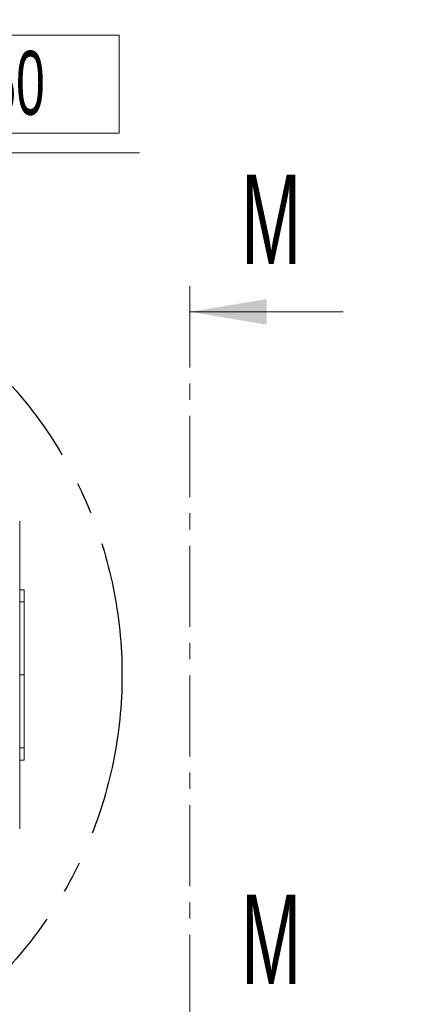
# Model space of a CAD drawing. Header units: millimetres. Extents: x 0 to 8410, y 0 to 5940.
# Tile 272 of 274: x 6764 to 7074, y 4719 to 5491. Entities that reach past the tile are written whole.
import ezdxf

# ---------------------------------------------------------------- set-up
doc = ezdxf.new("R2010")
doc.units = ezdxf.units.MM
doc.header["$LTSCALE"] = 10
doc.linetypes.add('CENTER', pattern=[10.16, 6.35, -1.27, 1.27, -1.27])
doc.linetypes.add('CENTERX2', pattern=[20.32, 12.7, -2.54, 2.54, -2.54])
doc.styles.add('SLDTEXTSTYLE0', font='TXT', dxfattribs={"width": 0.605})
doc.dimstyles.new('SLDDIMSTYLE14', dxfattribs={"dimtxt": 50, "dimasz": 50, "dimexe": 0, "dimexo": 0.0625, "dimgap": -12.5, "dimtad": 0, "dimtih": 1, "dimtoh": 1, "dimdec": 1, "dimlfac": 0.3, "dimrnd": 1e-09, "dimzin": 12, "dimdsep": 46, "dimtxsty": 'SLDTEXTSTYLE0', "dimsah": 1, "dimcen": 0, "dimadec": 0, "dimazin": 0, "dimtfac": 1, "dimtofl": 0, "dimtmove": 0, "dimatfit": 3, "dimfxl": 1, "dimfrac": 2, "dimtolj": 1, "dimtzin": 12, "dimarcsym": 0})
doc.dimstyles.new('SLDDIMSTYLE9', dxfattribs={"dimtxt": 50, "dimasz": 50, "dimexe": 0, "dimexo": 0.0625, "dimgap": 12.5, "dimtad": 1, "dimtoh": 1, "dimdec": 1, "dimlfac": 0.3, "dimrnd": 1e-09, "dimzin": 12, "dimdsep": 46, "dimtxsty": 'SLDTEXTSTYLE0', "dimsah": 1, "dimcen": 0.09, "dimadec": 0, "dimazin": 0, "dimtfac": 1, "dimtofl": 0, "dimtmove": 0, "dimatfit": 3, "dimfxl": 1, "dimfrac": 2, "dimtolj": 1, "dimtzin": 12, "dimarcsym": 0})

# ---------------------------------------------------------------- blocks, each defined once
blk = doc.blocks.new('SW_SYMBOL_HOLE_DEPTH')
at = {"color": 0, "linetype": 'Continuous', "lineweight": 0}
for p, q in [((0, 8750), (8000, 8750)), ((4000, 8750), (4000, 750)), ((1000, 5550), (4000, 750)), ((7000, 5550), (4000, 750))]:
    blk.add_line(p, q, dxfattribs=at)
blk = doc.blocks.new('*D54')
at = {"color": 7, "linetype": 'Continuous', "lineweight": 0}
for p, q in [((6494.32, 5060.76), (6494.32, 5667.42)), ((6514.32, 5060.76), (6514.32, 5667.42)), ((6494.32, 5652.42), (6514.32, 5652.42)), ((6514.32, 5652.42), (7073.94, 5652.42))]:
    blk.add_line(p, q, dxfattribs=at)
blk.add_solid([(6514.32, 5652.42), (6564.32, 5644.92), (6564.32, 5659.92)], dxfattribs=at)
at = {"color": 7, "linetype": 'Continuous', "lineweight": 0, "xscale": 0.0064453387, "yscale": 0.0064453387, "zscale": 0.0064453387}
blk.add_blockref('SW_SYMBOL_HOLE_DEPTH', (6887.48, 5659.65), dxfattribs=at)
at = {"color": 7, "linetype": 'Continuous', "lineweight": 0, "char_height": 50, "attachment_point": 1, "style": 'SLDTEXTSTYLE0'}
for s, insert in [('%%c', (6669.61, 5716.88)), ('6', (6742.43, 5716.88)), ('H7', (6799.72, 5716.88)), ('8', (6956.54, 5717.02))]:
    blk.add_mtext(s, dxfattribs=dict(at, insert=insert))
blk = doc.blocks.new('*D64')
at = {"color": 7, "linetype": 'Continuous', "lineweight": 0}
for p, q in [((6658.6, 5478.5), (6658.6, 5401.78)), ((6842.22, 5478.5), (6658.6, 5478.5)), ((6842.22, 5401.78), (6842.22, 5478.5)), ((6658.6, 5401.78), (6842.22, 5401.78)), ((6525.89, 5057.92), (6613.95, 5386.43)), ((6613.95, 5386.43), (6858.1, 5386.43))]:
    blk.add_line(p, q, dxfattribs=at)
blk.add_solid([(6525.89, 5057.92), (6546.08, 5104.27), (6531.59, 5108.16)], dxfattribs=at)
at = {"color": 7, "linetype": 'Continuous', "lineweight": 0, "char_height": 50, "attachment_point": 1, "style": 'SLDTEXTSTYLE0'}
for s, insert in [('%%c', (6654.83, 5466.23)), (' 50 ', (6727.65, 5466.23))]:
    blk.add_mtext(s, dxfattribs=dict(at, insert=insert))

msp = doc.modelspace()

# ---------------------------------------------------------------- linework, layer by layer
at = {"color": 7, "linetype": 'CENTER', "lineweight": 0}
msp.add_line((6897.512775, 5281.85248), (6897.512775, 4678.000227), dxfattribs=at)
at = {"color": 7, "linetype": 'Continuous', "lineweight": 0}
for p, q in [((7017.512775, 5261.85248), (6897.512775, 5261.85248)), ((6764.315777, 5096.893303), (6764.315777, 4857.96729)), ((6764.315777, 5044.096701), (6767.649117, 5044.096701)), ((6767.649117, 5044.096701), (6767.649117, 5034.620357)), ((6767.649117, 4977.430098), (6767.649117, 5034.620357)), ((6764.315777, 4977.430098), (6767.649117, 4977.430098)), ((6767.649117, 4920.240236), (6767.649117, 4977.430098)), ((6767.649117, 4920.240236), (6767.649117, 4910.763495)), ((6767.649117, 4910.763495), (6764.315777, 4910.763495))]:
    msp.add_line(p, q, dxfattribs=at)
at = {"color": 8, "linetype": 'Continuous', "lineweight": 0}
for p, q in [((6767.649117, 5034.620357), (6764.315777, 5034.620357)), ((6764.315777, 4920.240236), (6767.649117, 4920.240236))]:
    msp.add_line(p, q, dxfattribs=at)
at = {"color": 7, "linetype": 'CENTERX2', "lineweight": 30}
msp.add_circle((6504.315772, 4977.430145), 340, dxfattribs=at)
at = {"color": 7, "linetype": 'Continuous', "lineweight": 0}
for centre, start, end in [((6757.649105, 5096.893112), 0, 9.211026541), ((6757.649105, 4857.967178), 350.788973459, 0)]:
    msp.add_arc(centre, 6.666667, start, end, dxfattribs=at)
msp.add_solid([(6897.512775, 5261.85248), (6957.512775, 5251.85248), (6957.512775, 5271.85248)], dxfattribs=at)

# ---------------------------------------------------------------- texts
at = {"color": 7, "linetype": 'Continuous', "char_height": 70, "attachment_point": 1, "style": 'SLDTEXTSTYLE0'}
for insert in [(6937.479555, 5369.214116), (6937.479555, 4805.361864)]:
    msp.add_mtext('M', dxfattribs=dict(at, insert=insert))

# ---------------------------------------------------------------- dimensions: what is measured, and where the dimension line sits
at = {"color": 7, "linetype": 'Continuous', "lineweight": 0}
dim = msp.add_linear_dim(base=(6514.315772, 5652.423455), p1=(6494.315772, 5060.763479), p2=(6514.315772, 5060.763479), text='%%c<>H7{\\fGDT;x}8', dimstyle='SLDDIMSTYLE9', dxfattribs=at)
dim.commit()
dim.dimension.update_dxf_attribs({"geometry": '*D54', "text_midpoint": (6832.100171, 5652.423455), "dimtype": 160})
dim = msp.add_diameter_dim_2p(p1=(6482.738859, 4896.938647), p2=(6525.892684, 5057.921644), dimstyle='SLDDIMSTYLE14', dxfattribs=at)
dim.commit()
dim.dimension.update_dxf_attribs({"geometry": '*D64', "text_midpoint": (6748.527365, 5440.139375), "dimtype": 163})

doc.saveas('drawing.dxf')
